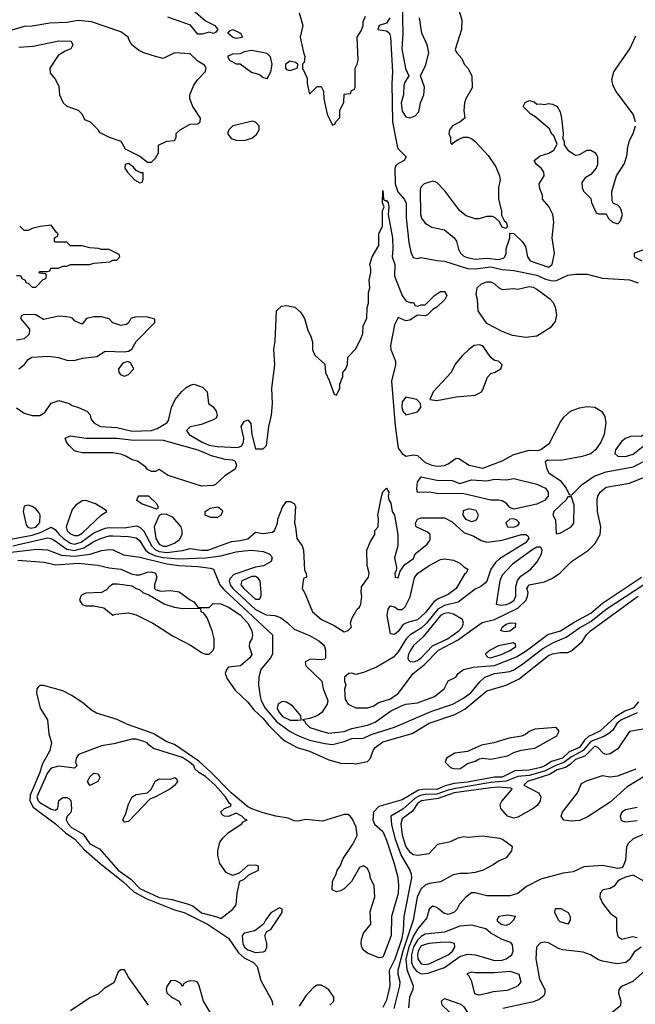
# Model space of a CAD drawing. Header units: inches. Extents: x 2380053 to 2584298, y 380219 to 546618.
# Tile 542 of 656: x 2522106 to 2525300, y 464014 to 469121. Entities that reach past the tile are written whole.
import ezdxf

# ---------------------------------------------------------------- set-up
doc = ezdxf.new("R2010")
doc.units = ezdxf.units.IN
doc.header["$MEASUREMENT"] = 0
doc.layers.add('C5426', color=7, linetype='Continuous')

msp = doc.modelspace()

# ---------------------------------------------------------------- linework, layer by layer
at = {"layer": 'C5426', "color": 2}
for points, elevation in [([(2524088.1, 469268.1), (2524094, 469050), (2524088.8, 468970), (2524108.1, 468868.1), (2524124.7, 468830), (2524104.1, 468795.9), (2524099.9, 468780.1), (2524097.1, 468730), (2524085.3, 468690), (2524090, 468646), (2524110, 468616), (2524130, 468611), (2524158.6, 468621.4), (2524176.5, 468643.5), (2524186.6, 468690), (2524203.7, 468730), (2524206.6, 468770), (2524185.2, 468830), (2524214, 468886), (2524229.2, 468950), (2524221.2, 468990), (2524193.2, 469050), (2524181.2, 469130)], 26), ([(2523006, 469170), (2523070, 469114.8), (2523118, 469090), (2523134, 469070), (2523123.6, 469056.4), (2523110.9, 469049.1), (2523090, 469055.3), (2523053.7, 469046.3), (2523030, 469046), (2522992.1, 469092.1), (2522874.2, 469134.2)], 18), ([(2524384.7, 469170), (2524399.8, 469119.8), (2524398, 469070), (2524365.4, 468965.4), (2524372, 468950), (2524399.8, 468919.8), (2524412, 468890), (2524431.3, 468870), (2524451.3, 468830), (2524453.2, 468766.8), (2524420.7, 468710), (2524414, 468690), (2524411, 468650), (2524416, 468610), (2524392, 468590), (2524351.3, 468570), (2524336, 468550), (2524332, 468530), (2524342, 468510), (2524342, 468482), (2524350, 468474), (2524356.4, 468483.6), (2524381.2, 468498.8), (2524409.4, 468510.6), (2524430.5, 468510.5), (2524450, 468504), (2524470, 468488), (2524536.9, 468416.9), (2524577.1, 468357.1), (2524596, 468310), (2524598.8, 468290), (2524590.5, 468250), (2524590.5, 468190), (2524606, 468130), (2524606, 468106), (2524619.8, 468079.8), (2524630.7, 468070), (2524638, 468050), (2524630, 468038), (2524610, 468045.2), (2524594, 468074), (2524573.6, 468093.6), (2524559.3, 468099.3), (2524530, 468099.3), (2524490, 468087.6), (2524470, 468087.3), (2524423.3, 468103.3), (2524389.4, 468130), (2524312.7, 468232.7), (2524270, 468276), (2524250, 468282.7), (2524204.7, 468270), (2524187.3, 468252.7), (2524183.5, 468236.5), (2524186.4, 468110), (2524190.5, 468090.5), (2524210, 468066), (2524245.2, 468045.2), (2524310.5, 468030.5), (2524361, 467990), (2524372.5, 467972.5), (2524383, 467930), (2524393, 467910), (2524410, 467894.9), (2524427.1, 467887.1), (2524470, 467879), (2524530, 467883.2), (2524590, 467876.5), (2524615.6, 467884.4), (2524622.7, 467890), (2524629.5, 467910), (2524630, 467932), (2524649.2, 467990), (2524650, 468014), (2524670, 468011), (2524713, 467970), (2524730, 467944.7), (2524740.5, 467890), (2524754.8, 467870), (2524850, 467837.1), (2524869.3, 467850), (2524881.6, 467910), (2524869.5, 467990), (2524878, 468070), (2524872.7, 468110), (2524852, 468152), (2524818, 468190), (2524818, 468210), (2524804.7, 468244.7), (2524801.2, 468270), (2524826.6, 468310), (2524825.1, 468330), (2524811.2, 468351.2), (2524788, 468370), (2524775.3, 468390), (2524806, 468414), (2524851.6, 468428.4), (2524877, 468443), (2524895.3, 468475.3), (2524877.5, 468517.5), (2524867.5, 468527.5), (2524854.8, 468554.8), (2524778.6, 468618.6), (2524758, 468630), (2524718, 468670), (2524728.9, 468691.1), (2524750, 468702), (2524775.3, 468695.3), (2524790, 468682), (2524810, 468684.7), (2524830, 468681), (2524850, 468686), (2524870, 468682.8), (2524894.8, 468670), (2524910, 468642), (2524917.3, 468610), (2524926, 468530), (2524924.7, 468504.7), (2524931, 468489), (2524931, 468471), (2524950, 468444.7), (2524990, 468418), (2525010, 468422), (2525050, 468444.7), (2525070, 468444.7), (2525090, 468432), (2525099.8, 468419.8), (2525104.7, 468410), (2525104.7, 468370), (2525098, 468350), (2525070, 468318), (2525039.6, 468300.4), (2525023.6, 468276.4), (2525024.7, 468250), (2525031.6, 468231.6), (2525070, 468194), (2525072.7, 468172.7), (2525098, 468118), (2525110, 468114), (2525150, 468114), (2525162, 468090), (2525182, 468070), (2525210, 468062), (2525223.1, 468076.9), (2525233.2, 468110), (2525223.1, 468143.1), (2525210, 468158), (2525188, 468168), (2525180.4, 468180.4), (2525178, 468230), (2525202, 468310), (2525244.7, 468375.3), (2525258, 468422), (2525259, 468450), (2525270, 468494), (2525289.1, 468530.9), (2525302, 468570)], 26), ([(2522101.5, 468978.5), (2522176.5, 468983.5), (2522310, 469011), (2522374, 469010), (2522382, 468990), (2522372, 468970), (2522342, 468958), (2522305.4, 468934.6), (2522262, 468870), (2522263.6, 468843.6), (2522291.3, 468810), (2522310, 468774), (2522312, 468730), (2522332, 468690), (2522350, 468672), (2522410, 468651), (2522431, 468630), (2522442.8, 468602.8), (2522472, 468590), (2522514, 468550), (2522518, 468538), (2522570, 468511.3), (2522630, 468491.3), (2522654, 468450), (2522730, 468412), (2522770, 468382), (2522790, 468382), (2522810, 468402), (2522826, 468430), (2522826, 468470), (2522870, 468491.3), (2522910, 468494), (2522918, 468510), (2522918, 468530), (2522938, 468550), (2522990, 468578.8), (2523030, 468581), (2523042, 468590), (2523044, 468610), (2523003.7, 468670), (2522989.5, 468709.5), (2522989.4, 468730), (2523010, 468781), (2523030, 468811), (2523068.7, 468850), (2523074, 468870), (2523064.7, 468884.7), (2523030, 468905.2), (2522990, 468942.7), (2522910, 468949), (2522850, 468919), (2522810, 468929.3), (2522749.4, 468949.4), (2522723.2, 468963.2), (2522688.7, 468990), (2522673.6, 469013.6), (2522669, 469030), (2522630, 469057), (2522478, 469110), (2522410, 469116.2), (2522350, 469106), (2522262, 469102), (2522170, 469087), (2522130, 469085.6), (2522030, 469055.1)], 22), ([(2523556.9, 469156.9), (2523576, 469090), (2523562, 469030), (2523578, 468950), (2523586, 468930), (2523582, 468898), (2523574, 468890), (2523574, 468870), (2523596.9, 468816.9), (2523598, 468790), (2523610, 468734), (2523650, 468774), (2523670, 468774), (2523682, 468750), (2523684.7, 468710), (2523702, 468630), (2523730, 468574), (2523742, 468578), (2523746, 468590), (2523767.3, 468612.7), (2523768, 468650), (2523787.3, 468692.7), (2523790, 468734), (2523822, 468738), (2523827.3, 468752.7), (2523842, 468758), (2523846, 468770), (2523846, 468870), (2523858, 468890), (2523862, 468910), (2523858, 469030), (2523878, 469062), (2523888.7, 469090), (2523888.7, 469110), (2523900.4, 469139.6)], 22), ([(2524027.2, 469130), (2524010, 469102.7), (2523971.3, 469090), (2523964.7, 469070), (2524010, 469063.1), (2524024.4, 469050), (2524030.2, 469030.2), (2524040.9, 468850), (2524036.5, 468790), (2524040.3, 468590), (2524063.9, 468463.9), (2524070.7, 468450), (2524111.3, 468410), (2524101, 468390), (2524067.3, 468372.7), (2524057.3, 468362.7), (2524051.8, 468348.2), (2524054.4, 468270), (2524067.6, 468227.6), (2524101.3, 468190), (2524112.2, 468170), (2524112.2, 468092.2), (2524125.8, 467965.8), (2524135.5, 467915.5), (2524147.9, 467887.9), (2524170, 467882.8), (2524190, 467887.3), (2524270, 467870.8), (2524310, 467867.7), (2524430, 467830.3), (2524470, 467828.8), (2524550, 467838.6), (2524610, 467824.9), (2524670, 467820.3), (2524790, 467795.3), (2524835.1, 467775.1), (2524870, 467766.4), (2524891.7, 467768.3), (2524950, 467794.8), (2524990, 467801), (2525050, 467801), (2525130, 467780.7), (2525270, 467770.6), (2525315.9, 467755.9)], 22), ([(2525302, 468590), (2525288.7, 468630), (2525199, 468750), (2525183.2, 468783.2), (2525179, 468810), (2525189.3, 468850.7), (2525271.3, 468968.7), (2525303.2, 469036.8)], 26), ([(2522090, 467107.3), (2522130, 467079.1), (2522170, 467068), (2522210, 467067.3), (2522236.5, 467083.5), (2522270, 467131), (2522310, 467146), (2522362, 467130), (2522378.8, 467118.8), (2522412, 467110), (2522454, 467090), (2522471.6, 467071.6), (2522476, 467050), (2522490.8, 467030), (2522524.7, 467010), (2522610, 467005.3), (2522690, 466986.9), (2522790, 466989.1), (2522820.1, 466999.9), (2522869.6, 467030.4), (2522878.4, 467041.6), (2522893.6, 467110), (2522912, 467150), (2522947.1, 467192.9), (2522970, 467213.4), (2522990, 467225.5), (2523010, 467230.6), (2523054.2, 467214.2), (2523078.8, 467190), (2523086, 467130), (2523110, 467112), (2523126, 467090), (2523131.3, 467070), (2523125.4, 467054.6), (2523113.7, 467046.3), (2523050, 467020.9), (2522990, 467008.7), (2522971.3, 466990), (2522986, 466970), (2523053.4, 466930), (2523090, 466914.3), (2523130, 466906.7), (2523238.7, 466901.3), (2523258, 466910), (2523267.3, 466930), (2523269.6, 466950), (2523256, 467010), (2523270, 467036), (2523290, 467044.7), (2523306, 467026), (2523311.3, 466970), (2523330, 466894), (2523370, 466894), (2523387.3, 466912.7), (2523399, 467010), (2523412.7, 467070), (2523418, 467130), (2523415.1, 467210), (2523429.2, 467330), (2523425.2, 467410), (2523432.5, 467452.5), (2523438, 467610), (2523464.7, 467635.3), (2523490, 467638), (2523534, 467630), (2523563.6, 467603.6), (2523584.7, 467570), (2523602, 467510), (2523616.9, 467476.9), (2523624.7, 467450), (2523624.7, 467410), (2523630, 467394), (2523639.6, 467379.6), (2523690, 467334), (2523692, 467290), (2523712, 467250), (2523738, 467178), (2523750, 467174), (2523768, 467210), (2523768, 467230), (2523782, 467270), (2523782, 467290), (2523798, 467310), (2523807.3, 467332.7), (2523808, 467370), (2523850, 467414), (2523878, 467470), (2523887.3, 467492.7), (2523888.4, 467531.6), (2523907.3, 467572.7), (2523908.4, 467628.4), (2523915.3, 467650), (2523916.4, 467703.6), (2523922, 467730), (2523919, 467770), (2523928.7, 467810), (2523928.7, 467830), (2523922, 467850), (2523935.3, 467890), (2523968.7, 467950), (2523969.3, 468010), (2523989, 468050), (2523989.2, 468130), (2523998, 468150), (2523989.2, 468170), (2523990, 468234), (2523994, 468190), (2524002, 468182), (2524010, 468182), (2524018, 468170), (2524022, 468150), (2524018, 468110), (2524040.5, 467990), (2524042.8, 467930), (2524039.1, 467890), (2524052.7, 467850), (2524050.6, 467790), (2524091.3, 467690), (2524110, 467662), (2524130, 467654), (2524150, 467654), (2524158, 467638), (2524170, 467634), (2524190, 467642), (2524210, 467642), (2524258, 467690), (2524290, 467711), (2524310.8, 467710.8), (2524322, 467690), (2524311.3, 467670), (2524271.3, 467630), (2524250, 467618), (2524222, 467590), (2524210, 467585.2), (2524170, 467588), (2524130, 467562), (2524110, 467558), (2524070, 467575.3), (2524050, 467538), (2524030.4, 467430), (2524032.4, 467410), (2524056.4, 467350), (2524055.8, 467330), (2524034.9, 467245.1), (2524054, 467014), (2524070, 466898), (2524090, 466871.3), (2524110, 466856), (2524150, 466864), (2524170, 466860.7), (2524210, 466823.8), (2524244.7, 466810), (2524274.5, 466805.5), (2524310, 466808.4), (2524330, 466817.3), (2524370, 466846), (2524385.4, 466845.4), (2524438, 466810), (2524510, 466794), (2524610, 466833.4), (2524670, 466864.9), (2524750, 466887.3), (2524794, 466886), (2524810, 466891), (2524855.5, 466924.5), (2524910, 467031), (2524930, 467058.8), (2524964, 467090), (2525010, 467107.3), (2525050, 467114), (2525090, 467110.8), (2525124.7, 467090), (2525142, 467062), (2525146.8, 467030), (2525139.1, 466970), (2525122, 466930), (2525094, 466890), (2525070, 466869.4), (2525025.2, 466854.8), (2524913.6, 466833.6), (2524844.7, 466835.3), (2524832.7, 466827.3), (2524840.7, 466790), (2524850.8, 466770), (2524910.8, 466730), (2524941, 466690), (2524958, 466658), (2524970, 466654), (2525025.2, 466710), (2525087, 466753), (2525150, 466774.9), (2525290, 466802), (2525370, 466843.1)], 18), ([(2522090, 467794), (2522110, 467794), (2522118, 467778), (2522134, 467770), (2522138, 467758), (2522150, 467754), (2522170, 467734), (2522190, 467734), (2522227.3, 467772.7), (2522242, 467778), (2522246, 467790), (2522242, 467802), (2522210, 467806), (2522206, 467810), (2522210, 467814), (2522250, 467814), (2522262, 467818), (2522268.4, 467831.6), (2522307.3, 467832.7), (2522330, 467842), (2522350, 467842), (2522370, 467851.3), (2522470, 467851.3), (2522490, 467858), (2522574.6, 467865.4), (2522590, 467874), (2522610, 467874), (2522626, 467890), (2522622, 467902), (2522570, 467928), (2522530, 467928), (2522514.6, 467934.6), (2522470, 467938), (2522430, 467948), (2522370, 467948), (2522350, 467966), (2522290, 467966), (2522286, 467970), (2522286, 467990), (2522302, 467998), (2522306, 468010), (2522296.4, 468016.4), (2522270, 468055.3), (2522211.6, 468048.4), (2522170, 468038), (2522150, 468028), (2522130, 468028), (2522106, 468050)], 22), ([(2525350, 467928.7), (2525294, 467910), (2525294, 467890), (2525334, 467870)], 26), ([(2522102, 467310), (2522129.4, 467330.6), (2522150, 467358), (2522169.4, 467370.6), (2522255.2, 467375.2), (2522308, 467368), (2522350, 467354), (2522386.3, 467353.7), (2522434.2, 467365.8), (2522506, 467374), (2522550, 467401), (2522650, 467398), (2522670, 467402), (2522688.7, 467411.3), (2522710, 467452), (2522808, 467550), (2522807.3, 467567.3), (2522770, 467577), (2522710, 467579.3), (2522682, 467570), (2522672, 467550), (2522659.8, 467540.2), (2522630, 467534), (2522590, 467548.7), (2522570, 467568.7), (2522530, 467579.3), (2522490, 467579.3), (2522452, 467570), (2522430, 467542), (2522390, 467558), (2522382, 467570), (2522370, 467576), (2522350, 467579.3), (2522310, 467582.7), (2522230, 467566), (2522189.2, 467589.2), (2522128.2, 467591.8), (2522116, 467584), (2522111, 467570), (2522156.3, 467516.3), (2522154.8, 467490), (2522130, 467465.2), (2522090, 467458)], 22), ([(2522050, 466424.7), (2522170, 466446.6), (2522217.5, 466462.5), (2522270, 466488.4), (2522290, 466476.3), (2522310.3, 466450), (2522333.4, 466430), (2522370, 466406.2), (2522390, 466401.1), (2522424.2, 466410), (2522490, 466458.5), (2522550, 466483.2), (2522570, 466486.9), (2522650, 466485.2), (2522710, 466495.8), (2522730, 466488.7), (2522750, 466468.5), (2522791.3, 466390), (2522810, 466371.3), (2522830, 466362), (2522870, 466356.8), (2522950, 466366.7), (2522990, 466377.6), (2523050, 466369.1), (2523082, 466370), (2523205.4, 466414.6), (2523250, 466418.7), (2523290, 466428.5), (2523330, 466462.8), (2523370, 466456.3), (2523417.2, 466462.8), (2523428.9, 466471.1), (2523444, 466510), (2523445.2, 466530), (2523470, 466592), (2523490, 466622), (2523510, 466622), (2523530, 466612), (2523536.9, 466596.9), (2523531.3, 466510), (2523538, 466490), (2523544.7, 466430), (2523570.9, 466390.9), (2523578, 466370), (2523584.7, 466264.7), (2523592, 466250), (2523594, 466230), (2523578, 466222), (2523572, 466170), (2523586.4, 466146.4), (2523626, 466050), (2523671.3, 466010), (2523738.5, 465978.5), (2523790, 465946), (2523810, 465952), (2523828, 465970), (2523822, 465990), (2523830, 466014), (2523856.4, 466063.6), (2523870, 466074), (2523875.3, 466090), (2523882, 466130), (2523878, 466150), (2523880.4, 466179.6), (2523915.3, 466230), (2523919, 466250), (2523908.7, 466290), (2523908, 466370), (2523926, 466414), (2523948, 466450), (2523948, 466472), (2523966, 466490), (2523968, 466532), (2523964, 466550), (2523984.7, 466655.3), (2523990, 466672), (2524010, 466691.3), (2524022, 466670), (2524018, 466650), (2524021, 466630), (2524032.4, 466612.4), (2524039.1, 466570), (2524051, 466550), (2524068.4, 466450), (2524067.7, 466392.3), (2524051, 466330), (2524061, 466279), (2524058.8, 466261.2), (2524052, 466250), (2524054, 466230), (2524070, 466226), (2524080.2, 466259.8), (2524104.7, 466295.3), (2524150, 466326), (2524158, 466350), (2524220.2, 466399.8), (2524236.5, 466423.5), (2524235.3, 466450), (2524222.7, 466462.7), (2524164, 466490), (2524159, 466510), (2524170, 466530.7), (2524190, 466536.3), (2524310, 466536.3), (2524350, 466515.5), (2524410, 466460.7), (2524462, 466442), (2524499.8, 466419.8), (2524530, 466410.8), (2524610, 466420.3), (2524710, 466450.2), (2524732, 466450), (2524742.8, 466442.8), (2524747.3, 466430), (2524730, 466407.8), (2524596, 466324), (2524574.3, 466305.7), (2524550.4, 466270), (2524530, 466208.7), (2524521.4, 466198.6), (2524499.1, 466180.9), (2524470, 466166.6), (2524380.7, 466099.3), (2524310, 466082.8), (2524276.2, 466063.8), (2524216.5, 465990), (2524190, 465963.9), (2524132.7, 465930), (2524112.2, 465910), (2524070, 465842), (2524045.9, 465814.1), (2523957.2, 465762.8), (2523890, 465734.7), (2523850, 465725.2), (2523830, 465731.6), (2523814, 465730), (2523791.3, 465710), (2523791.3, 465690), (2523798, 465670), (2523790.9, 465649.1), (2523794.8, 465594.8), (2523810, 465571.3), (2523823.5, 465563.5), (2523850, 465551), (2523910, 465551), (2523940.2, 465559.8), (2523970, 465578.8), (2524030, 465597.6), (2524071.6, 465628.4), (2524147, 465730), (2524205.5, 465774.5), (2524278.7, 465850), (2524376.9, 465903.1), (2524506.5, 465993.5), (2524570, 466010.3), (2524691.5, 466068.5), (2524733.3, 466110), (2524741.6, 466130), (2524743.7, 466150), (2524737.2, 466170), (2524749, 466190), (2524830, 466205.5), (2524870, 466224), (2524909.4, 466250.6), (2524970, 466311.3), (2525058, 466370), (2525090, 466402), (2525118, 466450), (2525122, 466490), (2525103.7, 466570), (2525102.7, 466630), (2525106.6, 466650), (2525117.2, 466670), (2525150, 466696.3), (2525270, 466716.3), (2525507.7, 466812.3)], 14), ([(2522070, 466391.8), (2522250, 466433.4), (2522270, 466428.9), (2522290, 466417.7), (2522350, 466374.7), (2522390, 466367.9), (2522439, 466381), (2522490, 466414.7), (2522530, 466431.3), (2522570, 466443.2), (2522590, 466444.4), (2522670, 466440.9), (2522710, 466433.7), (2522730, 466417.1), (2522758.9, 466370), (2522775.9, 466355.9), (2522810, 466339.8), (2522850, 466330.8), (2522930, 466325), (2523070, 466329.2), (2523150, 466340.2), (2523230, 466360.3), (2523270, 466365.7), (2523310, 466368.5), (2523370, 466361.6), (2523401, 466350), (2523410, 466341), (2523416.3, 466330), (2523410.8, 466310), (2523371.7, 466288.3), (2523330, 466280.4), (2523217.8, 466242.2), (2523197.3, 466222.7), (2523192.9, 466210), (2523197.8, 466190), (2523211.5, 466170), (2523330, 466060.9), (2523385.6, 466034.4), (2523430, 466030.5), (2523459.5, 466019.5), (2523494.7, 465994.7), (2523530, 465959.3), (2523610, 465927.3), (2523658.6, 465898.5), (2523680.3, 465880.3), (2523688, 465870), (2523692.7, 465850), (2523693.4, 465810), (2523690, 465804), (2523670, 465800.7), (2523615.6, 465804.4), (2523588, 465790), (2523590.5, 465770), (2523673.4, 465690), (2523680.7, 465650), (2523704.9, 465590), (2523702, 465570), (2523673.3, 465526.7), (2523650.4, 465509.6), (2523610, 465496), (2523574, 465490), (2523584.7, 465484.7), (2523591.3, 465470), (2523611, 465450), (2523671.3, 465430), (2523710, 465420.4), (2523790, 465428.9), (2523830, 465444), (2523910, 465460.8), (2523950, 465476.5), (2524030, 465533.7), (2524090, 465563), (2524110, 465570.6), (2524170, 465577.3), (2524259, 465610), (2524308, 465650), (2524330, 465692), (2524369, 465711), (2524382, 465730), (2524409, 465750), (2524458.3, 465761.7), (2524570, 465771.1), (2524684.2, 465815.8), (2524733.4, 465846.6), (2524847.3, 465932.7), (2524912, 465950), (2524983.4, 465996.6), (2525070, 466043.2), (2525130, 466095.2), (2525333, 466230)], 10), ([(2521910, 466341.4), (2522194.7, 466374.7), (2522250, 466370.4), (2522322.5, 466342.5), (2522390, 466338.3), (2522471.9, 466348.1), (2522530, 466368), (2522572.8, 466372.8), (2522590.4, 466370.4), (2522645.5, 466345.5), (2522730, 466332.9), (2522870, 466298), (2522931, 466289), (2523030, 466285.3), (2523095.5, 466275.5), (2523111.3, 466270), (2523143.7, 466190), (2523164.6, 466164.6), (2523418, 465930), (2523417.3, 465830), (2523407.3, 465810), (2523358, 465750), (2523347.7, 465710), (2523345.5, 465670), (2523354.4, 465610), (2523359.5, 465590), (2523380.3, 465550), (2523439.6, 465479.6), (2523510, 465428.8), (2523550, 465407.2), (2523610, 465384.2), (2523690, 465365.7), (2523730, 465362), (2523790, 465376.5), (2523830, 465391.7), (2523890, 465394.4), (2523930, 465413.7), (2524050.7, 465450.7), (2524245.2, 465534.8), (2524352.7, 465570), (2524410, 465602.6), (2524447.3, 465630), (2524493.1, 465686.9), (2524519.5, 465710), (2524569, 465730), (2524650, 465739.3), (2524670, 465748.5), (2524710, 465773.7), (2524821, 465859), (2524875.1, 465890), (2524942.2, 465917.8), (2525010, 465966.3), (2525070, 465998.6), (2525150, 466062.4), (2525350, 466193.8)], 6), ([(2522096.7, 466316.7), (2522232.9, 466307.1), (2522293.7, 466293.7), (2522410, 466301.7), (2522511.8, 466291.8), (2522570, 466278), (2522630, 466270.4), (2522690, 466244.7), (2522710, 466241), (2522730, 466241), (2522770, 466254.8), (2522790, 466256), (2522811.3, 466250), (2522818, 466230), (2522804.7, 466190), (2522804.7, 466170), (2522810, 466164.7), (2522836.9, 466156.9), (2522890, 466160.7), (2522933, 466153), (2522990, 466111.3), (2523010, 466102), (2523032.7, 466072.7), (2523088.4, 466071.6), (2523110, 466092), (2523150, 466090.8), (2523190, 466073.4), (2523250, 466033.1), (2523290.3, 465990), (2523310.4, 465950), (2523314, 465930), (2523311, 465910), (2523298, 465890), (2523296, 465870), (2523310, 465828), (2523301, 465810), (2523251.3, 465770), (2523190, 465762.7), (2523179.1, 465750), (2523173, 465730), (2523182.6, 465702.6), (2523223.9, 465643.9), (2523290, 465580.5), (2523321, 465541), (2523370, 465497), (2523399.1, 465459.1), (2523459.6, 465399.6), (2523481.1, 465381.1), (2523545.7, 465345.7), (2523610, 465326.7), (2523710, 465281.6), (2523777.2, 465262.8), (2523830, 465264.7), (2523850, 465261), (2523910, 465274), (2523926, 465290), (2523939.6, 465330), (2523950, 465344.9), (2523990, 465374.9), (2524142, 465418), (2524230, 465471.8), (2524363.3, 465516.7), (2524415.8, 465544.2), (2524530, 465639.3), (2524631.1, 465668.9), (2524698.2, 465701.8), (2524850, 465822.4), (2524870, 465831.7), (2524910, 465839.3), (2524950, 465838), (2524971.5, 465848.5), (2525024.7, 465895.3), (2525047.3, 465930), (2525067.6, 465950), (2525285.6, 466110), (2525315.1, 466130)], 2), ([(2525317.7, 465582.3), (2525288.4, 465550), (2525245.8, 465534.2), (2525196.6, 465503.4), (2525116.5, 465430), (2525057.7, 465402.3), (2525036.2, 465383.8), (2525010, 465345), (2524957.4, 465322.6), (2524922, 465290), (2524866.3, 465273.7), (2524831.6, 465250), (2524810, 465242.6), (2524750, 465227.7), (2524675.5, 465224.5), (2524610, 465192.2), (2524570, 465192.4), (2524430, 465166.8), (2524360.8, 465159.2), (2524313.8, 465146.2), (2524270, 465127.3), (2524210, 465129.8), (2524174.8, 465125.2), (2524090, 465073.6), (2523970, 465040.5), (2523942.4, 465010), (2523938.7, 464970), (2523947.6, 464947.6), (2523990.2, 464910.2), (2524010, 464866), (2524048.2, 464750), (2524067.5, 464672.5), (2524071.8, 464630), (2524070, 464588), (2524035.5, 464470), (2524033.4, 464370), (2523996, 464270), (2523990, 464258), (2523983.6, 464256.4), (2523970, 464255.3), (2523910, 464279), (2523890, 464295.3), (2523881.2, 464310), (2523877.2, 464330), (2523879, 464350), (2523890, 464382), (2523928.7, 464430), (2523924.7, 464495.3), (2523949.1, 464570.9), (2523945.2, 464630), (2523927, 464667), (2523922.7, 464690), (2523910, 464719), (2523890, 464732.3), (2523870, 464722.7), (2523827.3, 464650), (2523790, 464613.2), (2523770, 464602), (2523750, 464598), (2523728, 464608), (2523728.7, 464650), (2523749, 464690), (2523754, 464710), (2523769, 464730), (2523785.2, 464770), (2523835.1, 464844.9), (2523856.3, 464890), (2523852.1, 464932.1), (2523833.7, 464973.7), (2523820.9, 464990), (2523810, 464997.6), (2523790, 464998.7), (2523676.5, 464963.5), (2523590, 464971.6), (2523550, 464963), (2523530, 464964.7), (2523499.2, 464979.2), (2523435.3, 464990), (2523370, 465007.4), (2523310, 465027.6), (2523290, 465038.3), (2523203.1, 465110), (2523097.9, 465217.9), (2523034.9, 465274.9), (2522910, 465361.3), (2522870, 465375.8), (2522798.9, 465418.9), (2522665.6, 465465.6), (2522611.5, 465491.5), (2522504.4, 465524.4), (2522478.7, 465538.7), (2522435.6, 465575.6), (2522376.3, 465616.3), (2522330, 465638.9), (2522230, 465667.6), (2522210, 465666.6), (2522201.4, 465658.6), (2522195.5, 465650), (2522193.7, 465630), (2522211.6, 465550), (2522250.4, 465490), (2522257.3, 465417.3), (2522270.4, 465370), (2522262, 465330), (2522222.2, 465257.8), (2522210, 465216), (2522161.2, 465098.8), (2522159.3, 465070), (2522176.4, 465036.4), (2522292.2, 464950), (2522343.2, 464903.2), (2522392, 464870), (2522439.1, 464819.1), (2522523.5, 464743.5), (2522642, 464650), (2522697.7, 464597.7), (2522762.3, 464562.3), (2522910, 464503.6), (2522959.1, 464490), (2523080.5, 464430), (2523190, 464357), (2523240.7, 464280.7), (2523270, 464255.6), (2523319.1, 464230), (2523338.4, 464210), (2523356.9, 464136.9), (2523415.5, 464030), (2523418.4, 464010)], 2), ([(2525310, 465526), (2525229.1, 465490), (2525204.7, 465470), (2525183.6, 465436.4), (2525162.2, 465417.8), (2525137.3, 465402.7), (2525070, 465376.8), (2525030.5, 465329.5), (2524970, 465298), (2524930, 465268.6), (2524887.4, 465252.6), (2524830, 465223), (2524750, 465201.1), (2524690, 465194.9), (2524630, 465170.5), (2524550, 465163.8), (2524367.2, 465132.8), (2524330, 465124.6), (2524270, 465103.1), (2524210, 465101.7), (2524183.3, 465096.7), (2524157.4, 465082.6), (2524094.1, 465025.9), (2524032.4, 464990), (2524034.7, 464945.3), (2524053.8, 464870), (2524085, 464785), (2524130.5, 464710), (2524138, 464690), (2524139.3, 464670), (2524099.6, 464470), (2524095.6, 464395.6), (2524086.4, 464350), (2524052.6, 464247.4), (2524023.9, 464190), (2524027.2, 464110), (2524010, 464035.3), (2523990, 463998)], 6), ([(2525350, 465442.7), (2525270, 465428.7), (2525210, 465339.3), (2525170, 465312.7), (2525150, 465309.3), (2525135.5, 465315.5), (2525105.6, 465345.6), (2525090, 465352.1), (2525038.9, 465301.1), (2524990, 465283.8), (2524962.5, 465257.5), (2524937.6, 465242.4), (2524894.9, 465230), (2524855.1, 465204.9), (2524741, 465170), (2524722, 465150), (2524798, 465110), (2524811, 465090), (2524806, 465070), (2524792.8, 465047.2), (2524770.6, 465029.4), (2524690, 464984), (2524670, 464979), (2524638, 464990), (2524602, 465030), (2524599, 465050), (2524608, 465068), (2524662, 465130), (2524654.5, 465134.5), (2524590, 465139.8), (2524550, 465137.3), (2524360.7, 465110), (2524278.2, 465081.8), (2524190.7, 465070), (2524170, 465055.1), (2524144.1, 465015.9), (2524090, 464975.6), (2524083.1, 464950), (2524090, 464891.3), (2524109.1, 464830), (2524130, 464802.4), (2524150, 464790.4), (2524171.8, 464788.2), (2524230, 464796), (2524276, 464844), (2524342, 464858), (2524382, 464878), (2524410, 464884.7), (2524430, 464881), (2524510, 464887.3), (2524596.3, 464876.3), (2524612, 464870), (2524656.9, 464836.9), (2524662, 464830), (2524658.8, 464810), (2524630, 464774), (2524590, 464756), (2524563.4, 464736.6), (2524510.4, 464709.6), (2524470, 464698), (2524430, 464692.3), (2524390, 464692.7), (2524354.9, 464685.1), (2524290, 464649.4), (2524230, 464640.7), (2524210, 464631.8), (2524188.2, 464611.8), (2524167.6, 464570), (2524147.9, 464450), (2524093.8, 464290), (2524067.8, 464190), (2524067.9, 464170), (2524078.3, 464130), (2524077.4, 464110), (2524048.2, 463991.8)], 10), ([(2525358.5, 465201.5), (2525258.8, 465141.2), (2525170, 465062.9), (2525050, 464984.5), (2525010, 464966.6), (2524970, 464963.7), (2524929.5, 464969.5), (2524915.3, 464990), (2524922, 465010), (2525001.2, 465110), (2525021.2, 465158.8), (2525046.6, 465173.4), (2525130, 465200.7), (2525170, 465194), (2525210, 465198.8), (2525304.5, 465235.5)], 10), ([(2525310, 465035.3), (2525250, 465022.7), (2525231, 465010), (2525221, 464990), (2525227.7, 464967.7), (2525250, 464960.7), (2525310, 464966.8)], 14), ([(2525344.1, 464895.9), (2525288.7, 464871.3), (2525264.9, 464850), (2525254.9, 464830), (2525250, 464762), (2525238, 464730), (2525230, 464722), (2525210, 464718.4), (2525130, 464734), (2525033.2, 464726.8), (2524978.4, 464701.6), (2524926.2, 464693.8), (2524810, 464662.9), (2524735.5, 464624.5), (2524690, 464589.2), (2524650, 464577.2), (2524530, 464576), (2524470, 464592), (2524450, 464592.3), (2524421, 464570), (2524387.5, 464532.5), (2524373.7, 464506.3), (2524358, 464490), (2524330, 464479), (2524306, 464486), (2524270, 464515.3), (2524250, 464522), (2524242, 464518), (2524230, 464508), (2524218.5, 464461.5), (2524170, 464404.2), (2524150, 464368.3), (2524124.4, 464310), (2524109.5, 464250), (2524114.8, 464194.8), (2524148, 464110), (2524145.5, 464090), (2524128.2, 464050), (2524124.1, 463995.9)], 14), ([(2525374.9, 464634.9), (2525290, 464683.6), (2525250, 464673.3), (2525220.7, 464659.3), (2525207.3, 464650), (2525190, 464626), (2525170, 464615.1), (2525133, 464607), (2525117.3, 464590), (2525116.3, 464570), (2525130, 464538.8), (2525170, 464486), (2525202, 464462), (2525203.5, 464396.5), (2525210, 464364.7), (2525230, 464351), (2525285.4, 464365.4), (2525310, 464361)], 18), ([(2525330.8, 464310), (2525295.3, 464284.7), (2525270, 464246.6), (2525250.7, 464230), (2525203.9, 464223.9), (2525130, 464237.2), (2525110, 464244), (2525068.7, 464270), (2525030, 464284.5), (2524923.5, 464296.5), (2524902.4, 464302.4), (2524850, 464332), (2524830, 464336), (2524807.9, 464332.1), (2524787.3, 464310), (2524783.8, 464250), (2524803.9, 464143.9), (2524830.7, 464090), (2524830.7, 464070), (2524823.4, 464056.6), (2524801.5, 464038.5), (2524772.6, 464027.4), (2524612.3, 463992.3)], 18), ([(2525311.2, 463471.2), (2525264.5, 463530), (2525230, 463549.6), (2525210, 463554), (2525070, 463569.5), (2525032.7, 463610), (2525007, 463650), (2524998.9, 463678.9), (2524995.1, 463710), (2525003.7, 463770), (2525021, 463819), (2525041.2, 463850), (2525110, 463890.5), (2525170, 463964.9), (2525225.2, 464010), (2525226.6, 464030), (2525214.5, 464070), (2525217, 464090), (2525230, 464107.3), (2525290, 464134), (2525446.2, 464273.8)], 18), ([(2522774, 464010), (2522670, 464155.3), (2522650, 464193.2), (2522630, 464193.2), (2522617.3, 464182.7), (2522594.6, 464125.4), (2522544.7, 464095.3), (2522513.3, 464066.7), (2522470, 464048.2), (2522370, 463979.7)], 2), ([(2523095.3, 463970), (2523059, 464030), (2523038, 464110), (2523028.4, 464128.4), (2523014.6, 464134.6), (2522990, 464135.3), (2522974, 464130), (2522958, 464122), (2522950, 464106), (2522942, 464122), (2522916.4, 464136.4), (2522890, 464138), (2522870, 464106), (2522866, 464090), (2522870, 464074), (2522894, 464050), (2522934, 464030), (2522942, 464010)], 2), ([(2523715.3, 464010), (2523735.3, 464030), (2523735.3, 464050), (2523710, 464089), (2523690, 464102.7), (2523670, 464112.7), (2523650, 464113.2), (2523630, 464101.2), (2523590, 464057.2), (2523556.4, 464003.6)], 6)]:
    msp.add_lwpolyline(points, dxfattribs=dict(at, elevation=elevation))
for points, elevation in [([(2523230, 469023.7), (2523209.6, 469029.6), (2523186, 469050), (2523196.4, 469063.6), (2523212, 469070), (2523252, 469050), (2523262, 469030), (2523250, 469026)], 18), ([(2523310, 468960.7), (2523270, 468954), (2523250, 468944), (2523210, 468942), (2523184.7, 468930), (2523194, 468910), (2523230, 468892), (2523250, 468891.3), (2523308.2, 468848.2), (2523350, 468836), (2523370, 468821), (2523390, 468816), (2523409.5, 468850.5), (2523416.2, 468890), (2523407.7, 468927.7), (2523390, 468944.5)], 22), ([(2523510, 468905.2), (2523484.9, 468890), (2523484.9, 468870), (2523490, 468862.8), (2523510, 468857.3), (2523530, 468864), (2523548.4, 468871.6), (2523548.7, 468890), (2523538, 468898)], 22), ([(2523314.6, 468594.6), (2523212, 468570), (2523191.3, 468550), (2523184.7, 468530), (2523204, 468504), (2523230, 468496), (2523270, 468494.8), (2523310, 468506.8), (2523334.8, 468525.2), (2523349, 468550), (2523348.7, 468570), (2523330, 468588.7)], 22), ([(2522670, 468375.3), (2522654, 468370), (2522652, 468350), (2522664.7, 468330), (2522702, 468290), (2522730, 468274), (2522742, 468278), (2522747.3, 468292.7), (2522746, 468326), (2522734, 468326), (2522710, 468338), (2522696.5, 468356.5)], 22), ([(2524610, 467722), (2524670, 467726), (2524690, 467722.8), (2524750, 467737), (2524770, 467733.7), (2524790, 467722.4), (2524854.3, 467674.3), (2524874.3, 467654.3), (2524884.4, 467630), (2524890.6, 467590), (2524884.9, 467555.1), (2524858, 467522), (2524790, 467479.3), (2524732.9, 467472.9), (2524663.1, 467483.1), (2524610, 467504), (2524530, 467544), (2524485.2, 467610), (2524482, 467670), (2524474.6, 467694.6), (2524479, 467730), (2524502, 467750), (2524530, 467761), (2524550, 467761), (2524570, 467751), (2524590, 467731.3)], 18), ([(2524490, 467434.5), (2524464.7, 467430), (2524436, 467410), (2524402.5, 467377.5), (2524365.5, 467334.5), (2524344.9, 467290), (2524251.3, 467190), (2524234, 467150), (2524270, 467144.7), (2524370, 467164.9), (2524470, 467174), (2524490, 467182.8), (2524502, 467190), (2524510, 467202), (2524532.9, 467267.1), (2524553.2, 467286.8), (2524570, 467291.3), (2524602, 467310), (2524608.7, 467330), (2524590, 467348.7), (2524570, 467353.2), (2524550, 467368.7), (2524510, 467429)], 22), ([(2522668, 467348), (2522640.7, 467339.3), (2522618.8, 467310), (2522621, 467290), (2522630, 467278), (2522650, 467271), (2522670, 467281), (2522698, 467310), (2522680.4, 467340.4)], 22), ([(2524110, 467162), (2524090, 467138), (2524088.7, 467110), (2524094.8, 467090), (2524110, 467071), (2524170, 467086), (2524188, 467110), (2524186, 467130), (2524166, 467150)], 22), ([(2525590, 467102), (2525570, 467102), (2525495.3, 467084.7), (2525430, 467077.2), (2525410, 467069), (2525390.6, 467049.4), (2525362.8, 466977.2), (2525330, 466959), (2525279.8, 466960.2), (2525250, 466949.2), (2525230, 466934), (2525197.3, 466890), (2525194.8, 466870), (2525210, 466857.3), (2525250, 466854.9), (2525290, 466866.4), (2525358, 466922), (2525431.3, 466948.7), (2525474, 466970), (2525536.5, 467023.5), (2525578, 467050), (2525598, 467070), (2525608, 467090)], 22), ([(2523050, 466701.2), (2522877, 466757), (2522830, 466788), (2522810, 466778), (2522790, 466778), (2522770, 466788), (2522760.4, 466800.4), (2522718, 466830), (2522690, 466837.2), (2522657.1, 466857.1), (2522630, 466867.3), (2522590, 466874), (2522430, 466874), (2522400.2, 466880.2), (2522390, 466884), (2522364, 466910), (2522349, 466930), (2522342, 466950), (2522370, 466962.8), (2522450.5, 466950.5), (2522610, 466950.3), (2522682, 466942), (2522850, 466940.3), (2523030, 466890.2), (2523099.9, 466859.9), (2523170, 466842), (2523210, 466837.3), (2523224.7, 466830), (2523230.7, 466810), (2523224.7, 466790), (2523170, 466755.3), (2523122, 466710), (2523110, 466704)], 14), ([(2524390, 466714.8), (2524450, 466734.4), (2524530, 466728), (2524570, 466737.1), (2524630, 466734), (2524670, 466741), (2524790, 466710.7), (2524834, 466690), (2524847.7, 466670), (2524848, 466650), (2524830, 466626), (2524790, 466607.1), (2524710, 466589.7), (2524670, 466581.3), (2524649.7, 466589.8), (2524630, 466612.7), (2524610, 466624.5), (2524590, 466629.4), (2524550, 466629.3), (2524410, 466661.2), (2524270, 466662.7), (2524230, 466669.2), (2524170, 466669), (2524166.8, 466686.8), (2524170, 466722), (2524190, 466750.4), (2524270, 466733), (2524350, 466730.5)], 14), ([(2522450, 466627.6), (2522430, 466624.5), (2522397.1, 466602.9), (2522379.1, 466580.9), (2522347.2, 466490), (2522352.4, 466470), (2522370, 466454), (2522390, 466444.6), (2522410, 466444.9), (2522430, 466458), (2522530, 466552), (2522558, 466570), (2522554.6, 466574.6), (2522499, 466610)], 18), ([(2522775.3, 466650), (2522722, 466650), (2522712, 466630), (2522742, 466610), (2522810, 466584.7), (2522816.4, 466583.6), (2522826, 466590), (2522818, 466610)], 18), ([(2524970, 466646), (2524950, 466646), (2524942, 466630), (2524878, 466570), (2524872, 466550), (2524886.4, 466526.4), (2524890, 466454), (2524910, 466458), (2524968, 466490), (2524982, 466510), (2524983.1, 466603.1)], 18), ([(2522150, 466602), (2522130, 466598), (2522124, 466570), (2522139.9, 466499.9), (2522148, 466488), (2522163.7, 466483.7), (2522190, 466489.1), (2522210, 466512), (2522211.6, 466550), (2522205.1, 466565.1), (2522190, 466584), (2522170, 466595.3)], 18), ([(2522843.6, 466556.4), (2522830, 466548.7), (2522803.1, 466490), (2522812.8, 466430), (2522830, 466401.1), (2522850, 466390.3), (2522870, 466390.3), (2522910, 466406), (2522935.2, 466424.8), (2522949.6, 466450), (2522949.6, 466470), (2522943.6, 466490), (2522900.1, 466540.1), (2522870, 466554)], 18), ([(2523098.6, 466538.6), (2523069, 466550), (2523069, 466570), (2523093.6, 466586.4), (2523133.4, 466593.4), (2523156.8, 466576.8), (2523158.8, 466570), (2523150, 466549.3), (2523130, 466539.3)], 14), ([(2524436.7, 466583.3), (2524406.7, 466573.3), (2524406, 466550), (2524419.3, 466530), (2524450, 466517.4), (2524470, 466523.1), (2524478, 466530), (2524486, 466550), (2524475.2, 466575.2)], 18), ([(2524670.9, 466530.9), (2524650, 466529.4), (2524628.8, 466511.2), (2524638, 466490), (2524670, 466487.7), (2524690, 466497.3), (2524699.5, 466510), (2524685.4, 466525.4)], 18), ([(2524790, 466385.1), (2524763, 466370), (2524663, 466297), (2524610, 466239.3), (2524597, 466210), (2524578, 466090), (2524604.7, 466084.7), (2524630, 466087.6), (2524650, 466094), (2524671.2, 466110), (2524679.7, 466130), (2524679.8, 466180.2), (2524688.7, 466211.3), (2524706.1, 466233.9), (2524758, 466270), (2524791.1, 466308.9), (2524813.3, 466350), (2524817, 466370), (2524810, 466384)], 18), ([(2524050, 465932.7), (2524030, 465935.3), (2524013.6, 466030), (2524017.2, 466062.8), (2524030, 466080.7), (2524050, 466074.9), (2524070, 466060.7), (2524090, 466061), (2524105.4, 466074.6), (2524133, 466127), (2524154.2, 466225.8), (2524170, 466248), (2524230, 466290.4), (2524290, 466320.5), (2524310, 466324.9), (2524357.5, 466317.5), (2524390, 466301), (2524410, 466282), (2524431, 466271), (2524422, 466250), (2524414.4, 466245.6), (2524370, 466169.6), (2524330, 466138.9), (2524281.6, 466118.4), (2524257.3, 466102.7), (2524210, 466044.5), (2524170, 466007.3), (2524124, 465996), (2524096.3, 465983.7), (2524070, 465947.3)], 10), ([(2523330, 466232.4), (2523310, 466231.9), (2523258, 466210), (2523254, 466190), (2523268.8, 466170), (2523330, 466115.5), (2523350, 466114.8), (2523358.4, 466130), (2523358.4, 466150), (2523354, 466210), (2523343.5, 466223.5)], 14), ([(2522590, 466193.2), (2522570, 466179), (2522557.3, 466162.7), (2522530, 466149.3), (2522450, 466146.6), (2522430, 466138), (2522423, 466130), (2522416.4, 466110), (2522430, 466088.2), (2522450, 466080.4), (2522490, 466080.5), (2522542, 466070), (2522590, 466031.3), (2522603.2, 466036.8), (2522670, 466043.8), (2522710, 466034.4), (2522797.3, 465990), (2522902.5, 465922.5), (2522995.6, 465875.6), (2523050, 465838), (2523070, 465830.5), (2523090, 465830.7), (2523109.3, 465850), (2523114.9, 465865.1), (2523114.5, 465910), (2523104.5, 465950), (2523078.6, 466018.6), (2523062, 466042), (2523048, 466050), (2523046, 466066), (2522950, 466065.2), (2522910, 466072.3), (2522855.3, 466090), (2522776, 466136), (2522747.5, 466147.5), (2522730, 466164), (2522710, 466169), (2522690, 466182), (2522612.9, 466192.9)], 2), ([(2524330, 466043.9), (2524310, 466041), (2524290, 466029.7), (2524199.5, 465920.5), (2524150, 465875.6), (2524130, 465843.7), (2524123.1, 465830), (2524119.5, 465810), (2524122.3, 465802.3), (2524132.3, 465792.3), (2524150, 465790.3), (2524170, 465797.7), (2524190, 465810.3), (2524247.3, 465872.7), (2524326.6, 465910), (2524384, 465950), (2524401.1, 465970), (2524409.6, 465990), (2524403.7, 466010), (2524356.8, 466036.8)], 18), ([(2524625.4, 465945.4), (2524602, 465950), (2524609.4, 465970), (2524630, 465984.9), (2524652.7, 465992.7), (2524678, 465990), (2524677.3, 465970), (2524650, 465949.6)], 10), ([(2524668.9, 465888.9), (2524590, 465872.8), (2524546.8, 465850), (2524521, 465830), (2524534.4, 465814.4), (2524550, 465810.7), (2524610, 465829), (2524652.7, 465850), (2524681.2, 465870), (2524679.3, 465879.3)], 14), ([(2523470, 465584.5), (2523446.9, 465573.1), (2523442.4, 465550), (2523450.4, 465530), (2523470, 465507), (2523510, 465487.2), (2523550, 465487.3), (2523566, 465490), (2523564, 465510), (2523522, 465562), (2523490, 465580.7)], 10), ([(2524889.5, 465449.5), (2524779.5, 465440.5), (2524750, 465429.6), (2524730, 465414), (2524710, 465405.4), (2524645.8, 465394.2), (2524566, 465370), (2524502.8, 465357.2), (2524430, 465324.2), (2524363.9, 465316.1), (2524320.7, 465290), (2524313.4, 465270), (2524342.2, 465242.2), (2524356.5, 465236.5), (2524390, 465235.8), (2524410, 465248.8), (2524430, 465263.1), (2524470, 465275.3), (2524490, 465286.4), (2524509.7, 465290.3), (2524550, 465285.7), (2524636.8, 465303.2), (2524670, 465319.6), (2524708.8, 465331.2), (2524778.5, 465341.5), (2524893.3, 465406.7), (2524904.5, 465430)], 2), ([(2522710, 465388.7), (2522688.7, 465388.7), (2522594.4, 465365.6), (2522530, 465355.1), (2522411.3, 465310), (2522398.8, 465290), (2522396, 465270), (2522402, 465250), (2522390, 465238), (2522310, 465249.3), (2522270, 465238), (2522250, 465214.5), (2522195.6, 465090), (2522201.1, 465070), (2522210, 465060.3), (2522270, 465026.4), (2522290, 465020.7), (2522304, 465030), (2522310, 465071.3), (2522330, 465086), (2522350, 465086), (2522361, 465081), (2522370.7, 465070.7), (2522374.8, 465030), (2522370.7, 465009.3), (2522350, 464986), (2522348, 464970), (2522358.4, 464950), (2522375.5, 464930), (2522435.8, 464895.8), (2522470, 464845.7), (2522519.5, 464819.5), (2522616.9, 464710), (2522682.7, 464662.7), (2522730, 464614.9), (2522830, 464568.5), (2522898, 464558), (2522974.6, 464534.6), (2523003.7, 464523.7), (2523050, 464487.8), (2523128.3, 464468.3), (2523150, 464458), (2523212.1, 464507.9), (2523229, 464530), (2523234, 464590), (2523248, 464652), (2523270, 464662), (2523294.6, 464685.4), (2523346, 464710), (2523346, 464730), (2523330, 464735.3), (2523290, 464734), (2523245.4, 464694.6), (2523210, 464682), (2523178, 464698), (2523144, 464744), (2523134.6, 464785.4), (2523134, 464810), (2523145.2, 464854.8), (2523162, 464878), (2523190, 464904.7), (2523258, 464950), (2523262, 464958), (2523286, 464970), (2523274, 464974), (2523258, 464990), (2523230, 465006), (2523190, 464988.7), (2523168.9, 464988.9), (2523156.4, 464996.4), (2523150, 465012), (2523168, 465030), (2523199.3, 465040.7), (2523204, 465050), (2523195.1, 465055.1), (2523174.7, 465090), (2523119.8, 465150), (2523070, 465194.5), (2523035.4, 465215.4), (2523015.4, 465235.4), (2523009.4, 465250), (2522987.6, 465270), (2522950, 465294), (2522801.2, 465341.2), (2522777.2, 465357.2), (2522768, 465370), (2522750, 465377.2)], 6), ([(2522470, 465148.7), (2522458, 465170), (2522470, 465194), (2522490, 465212), (2522514, 465210), (2522522, 465190), (2522511.3, 465170)], 6), ([(2522650, 464958), (2522642, 464970), (2522657.2, 465002.8), (2522670, 465052), (2522689.5, 465090.5), (2522710, 465102.8), (2522770, 465111), (2522789.4, 465130.6), (2522809.5, 465170.5), (2522830, 465182.8), (2522890, 465181), (2522910.7, 465190.7), (2522922, 465182), (2522924.7, 465170), (2522910, 465149.2), (2522884.7, 465130), (2522810, 465089.4), (2522781.4, 465078.6), (2522670, 464962)], 6), ([(2523454.6, 464514.6), (2523410, 464488.7), (2523381, 464450), (2523371.3, 464428.7), (2523325.4, 464394.6), (2523270, 464382), (2523261, 464370), (2523263.1, 464330), (2523273, 464310), (2523290, 464296.4), (2523330, 464282.6), (2523370, 464285.5), (2523379, 464290), (2523389.2, 464310), (2523389.2, 464330), (2523378, 464370), (2523388.7, 464391.3), (2523410, 464402), (2523468.7, 464490), (2523468, 464508)], 6), ([(2524637, 464477), (2524592, 464470), (2524581, 464450), (2524584.9, 464444.9), (2524607.7, 464427.7), (2524630, 464424), (2524650, 464431.3), (2524668.7, 464450), (2524678, 464470)], 18), ([(2524950, 464428.7), (2524910, 464442), (2524902, 464450), (2524882, 464490), (2524886, 464510), (2524914, 464510), (2524952, 464490), (2524962, 464470), (2524962, 464450)], 14), ([(2524450, 464423.5), (2524390, 464419.1), (2524310, 464388.4), (2524210, 464376.9), (2524190, 464365.7), (2524170, 464346.2), (2524150, 464312.6), (2524138.3, 464270), (2524139.8, 464230), (2524147.6, 464207.6), (2524165.1, 464185.1), (2524190, 464171.6), (2524225.5, 464174.5), (2524250, 464184.2), (2524310, 464204.4), (2524390, 464261.7), (2524430, 464274.6), (2524470.3, 464270.3), (2524570, 464241.3), (2524610, 464243.1), (2524631.1, 464248.9), (2524659.3, 464270), (2524666.6, 464290), (2524662.7, 464322.7), (2524654.2, 464334.2), (2524610, 464349.3), (2524550, 464382.7), (2524524.5, 464404.5)], 18), ([(2524335.8, 464335.8), (2524290, 464335.1), (2524229.7, 464329.7), (2524190, 464316.4), (2524173.4, 464290), (2524169.4, 464270), (2524171.5, 464250), (2524190, 464223.6), (2524210, 464220.3), (2524230, 464224.4), (2524330, 464270.4), (2524351.5, 464290), (2524363.7, 464310), (2524362, 464330)], 22), ([(2524490, 464060.9), (2524467.5, 464067.5), (2524452.5, 464132.5), (2524439, 464159), (2524428, 464170), (2524430, 464174), (2524450, 464182), (2524470, 464178), (2524570, 464178.7), (2524650, 464186.4), (2524696, 464170), (2524706.8, 464130), (2524691, 464110), (2524678, 464102), (2524635.3, 464084.7), (2524562.3, 464077.7), (2524530, 464069.7)], 14), ([(2524390, 463909.3), (2524370, 463922), (2524335.1, 463975.1), (2524299, 464010), (2524295.3, 464030), (2524310, 464044.7), (2524394.6, 464014.6), (2524410, 464001), (2524430, 463971.3), (2524426.8, 463950), (2524414.8, 463930)], 14)]:
    msp.add_lwpolyline(points, close=True, dxfattribs=dict(at, elevation=elevation))

doc.saveas('drawing.dxf')
